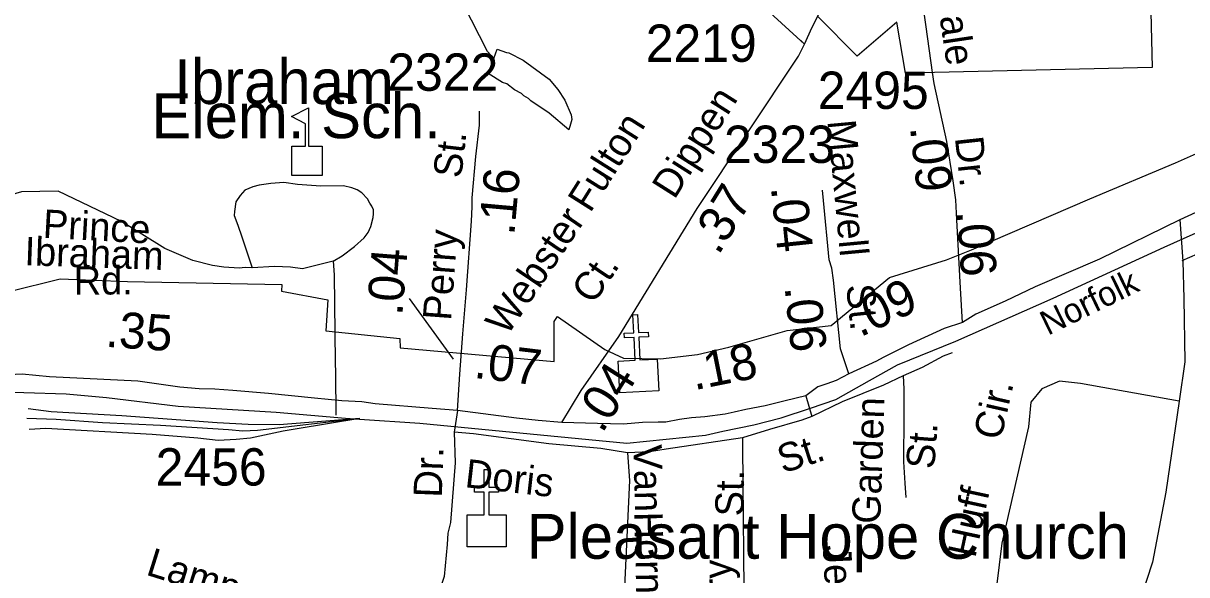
# Model space of a CAD drawing. Extents: x 1547597 to 1699558, y 810033 to 920809.
# Drawn here: x 1644617 to 1648515, y 877833 to 879679 of the extents above; entities that cross this region are included whole.
import ezdxf

# ---------------------------------------------------------------- set-up
doc = ezdxf.new("R2010")
doc.units = 0
for name, color, linetype in [('Exist Boundary Political City Limit New', 7, 'Continuous'), ('Exist Cultural Church CELL', 7, 'Continuous'), ('Exist Cultural Church Label', 7, 'Continuous'), ('Exist Cultural Educational Facility High CELL', 7, 'Continuous'), ('Exist Cultural Educational Facility High Label', 7, 'Continuous'), ('Exist Hydrographic Creek Single Shore', 7, 'Continuous'), ('Exist Hydrographic Misc Water Feature', 7, 'Continuous'), ('Exist Railroad Mainline', 7, 'Continuous'), ('Exist Railroad Mainline Label', 7, 'Continuous'), ('Exist Railroad Siding', 7, 'Continuous'), ('Exist Road Non-System Type 51', 7, 'Continuous'), ('Exist Road Non-System Type 51 Label', 7, 'Continuous'), ('Exist Road Secondary Mileage Hundredths English Label', 7, 'Continuous'), ('Exist Road Secondary Type 51 Attributed', 7, 'Continuous'), ('Exist Road Secondary Type 51 Label', 7, 'Continuous'), ('Exist Road Secondary Type 51 Number Label', 7, 'Continuous'), ('Map Preparation Boundary City Limit Buffer Line', 7, 'Continuous')]:
    doc.layers.add(name, color=color, linetype=linetype)

msp = doc.modelspace()

# ---------------------------------------------------------------- linework, layer by layer
at = {"layer": 'Exist Boundary Political City Limit New'}
for points in [[(1648389.8, 879949.6), (1648399.3, 879531.2), (1647572.5, 879512.2), (1647544, 879683.3), (1647410.9, 879569.2), (1647277.9, 879702.4)], [(1644397.6, 878738.4), (1644740.3, 878823.3), (1644966.5, 878815), (1645483.5, 878804.7), (1645482.2, 878782.2), (1645637.3, 878753), (1645631, 878649.2), (1645879, 878623.8), (1645879.8, 878592.8), (1646396, 878546.6), (1646395.4, 878680.3), (1646406.9, 878697.6), (1646565.4, 878586.7), (1646628.4, 878558.5), (1646752.3, 878555.4), (1646876.4, 878569.9), (1646980.5, 878595.3), (1647176, 878650.3), (1647323.8, 878668), (1647519.5, 878828.5), (1647710.7, 878887.8), (1647794, 878921.2), (1648190.5, 879091.1), (1648477.8, 879212.5), (1648939.8, 879417.5)]]:
    msp.add_lwpolyline(points, dxfattribs=at)
at = {"layer": 'Exist Cultural Church CELL'}
for points in [[(1646610.2, 878548.3), (1646667, 878551.3), (1646663.2, 878627.3), (1646631.2, 878625.7), (1646630.4, 878641.7), (1646662.4, 878643.3), (1646659.4, 878703.3), (1646675.4, 878704.1), (1646678.4, 878644.1), (1646710.4, 878645.7), (1646711.2, 878629.7), (1646679.2, 878628.1), (1646683, 878552.1), (1646740.6, 878554.8), (1646745.9, 878448.5), (1646615.5, 878442)], [(1646104.3, 878033.6), (1646161.2, 878033.7), (1646161.2, 878109.9), (1646129.2, 878109.9), (1646129.2, 878125.8), (1646161.2, 878125.8), (1646161.2, 878186), (1646177.2, 878186), (1646177.2, 878125.8), (1646209.2, 878125.8), (1646209.2, 878109.9), (1646177.2, 878109.9), (1646177.2, 878033.7), (1646234.9, 878033.6), (1646234.9, 877927.1), (1646104.3, 877927.1)]]:
    msp.add_lwpolyline(points, close=True, dxfattribs=at)
at = {"layer": 'Exist Cultural Educational Facility High CELL'}
msp.add_lwpolyline([(1645516.4, 879169.4), (1645516.4, 879267.3), (1645562.5, 879267.3), (1645562.5, 879342.4), (1645515.4, 879366.7), (1645572.1, 879395.9), (1645572.1, 879267.3), (1645618.1, 879267.3), (1645618.1, 879169.4)], close=True, dxfattribs=at)
at = {"layer": 'Exist Hydrographic Creek Single Shore'}
msp.add_lwpolyline([(1646193.2, 879561.4), (1646172.1, 879584.6), (1645985.1, 879952.8), (1645837.1, 880165.9), (1645541.1, 880526.5), (1645553.1, 880824.9), (1645658.1, 881174), (1645696, 882276.3), (1645739.1, 882416.5), (1645742.1, 882659.4), (1645685.1, 882785.3), (1645667.1, 883350.2), (1645491.1, 883944.8), (1645304.1, 884322.8), (1645305.1, 884404.9)], dxfattribs=at)
at = {"layer": 'Exist Hydrographic Misc Water Feature'}
msp.add_lwpolyline([(1646204.2, 879592.5), (1646236.2, 879580.9), (1646244.2, 879580.7), (1646291.8, 879555.9), (1646378.8, 879492.4), (1646408.2, 879457.9), (1646431.6, 879421.5), (1646452.8, 879373.1), (1646454.5, 879357.1), (1646450.2, 879341.3), (1646445.3, 879322.4), (1646378.9, 879378.5), (1646317.6, 879419.5), (1646309.7, 879427.6), (1646293.9, 879435.9), (1646286, 879444), (1646262.2, 879456.4), (1646236.6, 879476.8), (1646222.6, 879481.1), (1646174.3, 879510.7), (1646193.2, 879561.4), (1646204.2, 879592.5)], dxfattribs=at)
at = {"layer": 'Exist Railroad Mainline'}
msp.add_lwpolyline([(1644541.6, 878445.6), (1644619, 878443.2), (1644760.6, 878438.3), (1644896.1, 878426.2), (1645135.9, 878397.1), (1645464.3, 878377.1), (1645695.9, 878357.6), (1645743.9, 878353.4), (1645945.2, 878340.8), (1646188.3, 878317.2), (1646639.1, 878273.6), (1646902.2, 878300.9), (1646960.3, 878313.6), (1647064.4, 878334.5), (1647156.5, 878358), (1647254.1, 878390.5), (1647339.9, 878420), (1647451.9, 878483.7), (1647546.5, 878535.6), (1647741.6, 878614.9), (1648067.8, 878758.4), (1648439.8, 878929.2), (1649160.5, 879252.4)], dxfattribs=at)
at = {"layer": 'Exist Railroad Siding'}
for points in [[(1645744.1, 878356.3), (1645474.2, 878335.3), (1645370.1, 878335.9), (1645266.2, 878342.2), (1644946.5, 878365.5), (1644710.6, 878378.3), (1644632.6, 878388.7)], [(1645744.1, 878356.3), (1645402.1, 878315.8), (1645352.1, 878313.8), (1645304.1, 878318), (1645076.3, 878333), (1644882.4, 878341.8), (1644726.5, 878352.4), (1644628.5, 878356.7)], [(1645744.1, 878356.3), (1645534.1, 878321.1), (1645488.1, 878313.4), (1645378, 878289.9), (1645330.1, 878286), (1645270, 878282.3), (1645202.1, 878290.4), (1645048.1, 878303), (1644692.3, 878322.4), (1644636.4, 878318.8)]]:
    msp.add_lwpolyline(points, dxfattribs=at)
at = {"layer": 'Exist Road Non-System Type 51'}
for p, q in [((1648491.6, 879020.8), (1648502.2, 878883)), ((1645662.8, 878507.2), (1645664.3, 878367.1)), ((1647239, 878431.8), (1647258.9, 878362.7)), ((1646071.6, 878382.6), (1646060.3, 878310))]:
    msp.add_line(p, q, dxfattribs=at)
for points in [[(1647222.3, 879621.5), (1647235, 879609.3), (1647054.1, 879774.3), (1647008.7, 879805), (1646949.6, 879858), (1646845.7, 879975.8), (1646749.6, 880089.7), (1646708.6, 880142.3), (1646683.1, 880176.9), (1646651.9, 880215.3), (1646624.2, 880241.9), (1646553.4, 880303), (1646515.8, 880323.7), (1646482.2, 880344.2), (1646406.7, 880379.6), (1646341.2, 880408.7), (1646232.2, 880458.8), (1646105.1, 880509), (1646051.5, 880527.9), (1645936.1, 880562.1), (1645896.2, 880576.7), (1645862.3, 880585.4)], [(1645655.2, 878883.2), (1645685.4, 878900.8), (1645726.1, 878932), (1645758.5, 878961.4), (1645772.8, 878979.1), (1645781.3, 878999.1), (1645789.7, 879029), (1645789.9, 879040.8), (1645790.2, 879054.8), (1645784.2, 879066.9), (1645778.4, 879077), (1645770.7, 879091.2), (1645751.1, 879111.6), (1645735.3, 879121.9), (1645717.4, 879128.1), (1645689.6, 879134.7), (1645613.5, 879134), (1645535.6, 879139.4), (1645489.7, 879146.1), (1645445.8, 879143), (1645407.7, 879137.6), (1645385.5, 879132), (1645359.3, 879120.6), (1645343.1, 879102.9), (1645328.7, 879081.2), (1645324.2, 879049.2), (1645323.9, 879035.2), (1645335.3, 879003), (1645348.7, 878964.7), (1645383.9, 878861)], [(1645383.9, 878861), (1645360.1, 878861.3), (1645340.6, 878859.2), (1645288.4, 878863), (1645250.3, 878868.5), (1645184.9, 878884.8), (1645090.6, 878924.8), (1644946.1, 879015.5), (1644733.8, 879117.2), (1644610.4, 879115.4), (1644530.6, 879091.8), (1644430.8, 878953.8), (1644398.9, 878928.4), (1644346.3, 878904.7), (1644291.8, 878890.2), (1644239.2, 878877.5)], [(1645655.2, 878883.2), (1645552.2, 878856.6), (1645512.4, 878863.2), (1645458.9, 878864.8), (1645383.9, 878861)], [(1645655.2, 878883.2), (1645658.5, 878837.3), (1645661.4, 878545.3), (1645662.8, 878507.2)], [(1648502.2, 878883), (1648506, 878757.7), (1648509.3, 878545.5), (1648489.9, 878414.1)], [(1647729.3, 878576.3), (1647699.1, 878564.9), (1647628.3, 878526.6), (1647564.7, 878499.1)], [(1647564.7, 878499.1), (1647499.5, 878467.7), (1647360.2, 878411.4), (1647258.9, 878362.7)], [(1647564.7, 878499.1), (1647567.8, 878455), (1647567.1, 878311), (1647566.4, 878265), (1647565.8, 878210.9), (1647570.4, 878139.5), (1647574.1, 878091.7)], [(1648489.9, 878414.1), (1648159.6, 878473.6), (1648089.1, 878481), (1648029.7, 878455), (1647992.6, 878410.4), (1647985.2, 878328.7), (1647896.1, 877938.7), (1647877.5, 877793.9), (1647888.7, 877675), (1647925.8, 877604.4), (1647981.5, 877552.4), (1648111.4, 877485.6), (1648242.3, 877461.1)], [(1648489.9, 878414.1), (1648445.4, 878109.6), (1648400.9, 877875.6), (1648360, 877753), (1648289.5, 877567.3), (1648242.3, 877461.1)], [(1647258.9, 878362.7), (1647225.4, 878350.9), (1647117.4, 878319.2), (1647026.9, 878291.5)], [(1646060.3, 878310), (1646063.9, 878208.3), (1646048.1, 878008.3), (1646039.3, 877972.5), (1646036.8, 877934.5), (1646026.7, 877827), (1645990.8, 877717.4), (1645931.1, 877597.8), (1645879.3, 877510.1)], [(1646640.9, 878241), (1646552, 878255.5), (1646377.8, 878271.8), (1646125.6, 878304.5), (1646060.3, 878310)], [(1647026.9, 878291.5), (1646770.8, 878253.8), (1646714.6, 878244.7), (1646640.9, 878241)], [(1647026.9, 878291.5), (1647026.3, 878262.3), (1647031.8, 877664.9), (1647033.3, 877640.9)], [(1646640.9, 878241), (1646648.2, 878148.3), (1646632.5, 877815.9), (1646632.2, 877793.9)]]:
    msp.add_lwpolyline(points, dxfattribs=at)
at = {"layer": 'Exist Road Secondary Mileage Hundredths English Label'}
msp.add_lwpolyline([(1645909.3, 878758.1), (1646057.6, 878554.9)], dxfattribs=at)
at = {"layer": 'Exist Road Secondary Type 51 Attributed'}
for points in [[(1646420.9, 878342.9), (1646486, 878449.9), (1646611.8, 878630.2), (1646875.1, 879058.8), (1647214.8, 879568.8), (1647235, 879609.3), (1647259.9, 879666.1), (1647338.1, 879819.5), (1647369.9, 879883.3), (1647372.7, 879888.4), (1647398.7, 879931.6), (1647395.9, 880028.1), (1647405.4, 880097.2), (1647408.8, 880134.9), (1647424.8, 880209.3)], [(1647764.2, 878677.8), (1647756.8, 878791.9), (1647744.6, 879020.8), (1647741.6, 879087.9), (1647732.4, 879152), (1647711.1, 879283.2), (1647668.8, 879477.2), (1647663.6, 879514.3), (1647642.1, 879667.7), (1647629.6, 879752), (1647614.6, 879814.1), (1647597.6, 879872.5), (1647580.3, 879916.9), (1647565.2, 879959), (1647547.7, 879993.4), (1647530.3, 880025.7), (1647497.2, 880082.2), (1647471.1, 880125.4), (1647424.8, 880209.3)], [(1646071.6, 878382.6), (1646079, 878505), (1646089.8, 878639.3), (1646101.7, 878786.9), (1646118.4, 879016.7), (1646120.6, 879064.7), (1646120.6, 879094.7), (1646133, 879232.7), (1646145.4, 879338.5), (1646145.5, 879384.5)], [(1649995.7, 879355), (1649877, 879365.3), (1649782.5, 879365.3), (1649752, 879368.4), (1649666.4, 879368.5), (1649638.2, 879368.1), (1649377, 879337.9), (1649165.8, 879289.2), (1649135.2, 879278.2), (1649050.8, 879249.4), (1649008.1, 879228), (1648756.9, 879133.7), (1648665.4, 879100.1), (1648491.6, 879020.8), (1648223.3, 878889.6), (1648007.5, 878796.9), (1647906.8, 878748.7), (1647808.8, 878704.9), (1647764.2, 878677.8)], [(1648499.9, 878885.3), (1648551.6, 878907.8), (1648653.7, 878958.4), (1648743.3, 878991.8), (1648925.3, 879067.5), (1648984.4, 879093.5), (1649252, 879191.4), (1649370.9, 879209.7), (1649428.8, 879223.6), (1649589.5, 879233.1), (1649736.1, 879240.2), (1649772.5, 879238.7), (1649821.3, 879226.5), (1650376.2, 879170.2), (1650751.2, 879112.2), (1650836.6, 879093.9), (1650879.3, 879093.9), (1650943.3, 879086.1), (1651010.4, 879070.8), (1651059.2, 879055.6), (1651267.8, 878930.2), (1651284.4, 878916), (1651345.8, 878871)], [(1647382.8, 878505.2), (1647355.6, 878589.1), (1647331.7, 878819.3), (1647326.3, 878859.4), (1647316.8, 878887.6), (1647298.3, 879085.9), (1647294.8, 879120)], [(1647764.2, 878677.8), (1647702, 878657.6), (1647583.1, 878602.7), (1647498.6, 878560.1), (1647475.5, 878547.8), (1647382.8, 878505.2)], [(1646071.6, 878382.6), (1645986.4, 878389.8), (1645795.5, 878405.1), (1645751.6, 878412), (1645683.9, 878415.2), (1645593.1, 878424.3), (1645438.7, 878439.3), (1645318.8, 878449.6), (1645258.3, 878454.6), (1645206.3, 878455.6), (1645141.3, 878460.6), (1645000.8, 878480.7), (1644705.1, 878495.2), (1644612.5, 878504.3), (1644523.6, 878500.6), (1644431.1, 878489.7), (1644238, 878463.8)], [(1647382.8, 878505.2), (1647340.1, 878483.9), (1647309.6, 878471.7), (1647279.1, 878462.5), (1647239, 878431.8), (1647170, 878415.4), (1647102.3, 878398.4), (1647038.2, 878386.2), (1646998.6, 878377.1), (1646968.1, 878371), (1646901, 878361.8), (1646855.3, 878358.7), (1646815.7, 878352.6), (1646769.9, 878343.5), (1646743.7, 878343.8), (1646691.7, 878342.8), (1646627.5, 878337.3), (1646541.1, 878339), (1646420.9, 878342.9)], [(1646420.9, 878342.9), (1646342.4, 878349.8), (1646269.4, 878357.1), (1646071.6, 878382.6)]]:
    msp.add_lwpolyline(points, dxfattribs=at)
at = {"layer": 'Map Preparation Boundary City Limit Buffer Line'}
for points in [[(1648389.8, 879949.6), (1648399.3, 879531.2), (1647572.5, 879512.2), (1647544, 879683.3), (1647410.9, 879569.2), (1647277.9, 879702.4)], [(1644397.6, 878738.4), (1644740.3, 878823.3), (1644966.5, 878815), (1645483.5, 878804.7), (1645482.2, 878782.2), (1645637.3, 878753), (1645631, 878649.2), (1645879, 878623.8), (1645879.8, 878592.8), (1646396, 878546.6), (1646395.4, 878680.3), (1646406.9, 878697.6), (1646565.4, 878586.7), (1646628.4, 878558.5), (1646752.3, 878555.4), (1646876.4, 878569.9), (1646980.5, 878595.3), (1647176, 878650.3), (1647323.8, 878668), (1647519.5, 878828.5), (1647710.7, 878887.8), (1647794, 878921.2), (1648190.5, 879091.1), (1648477.8, 879212.5), (1648939.8, 879417.5)]]:
    msp.add_lwpolyline(points, dxfattribs=at)

# ---------------------------------------------------------------- texts
at = {"layer": 'Exist Cultural Church Label'}
msp.add_text('Pleasant Hope Church', height=150, dxfattribs=at).set_placement((1646303.3, 877886.7))
at = {"layer": 'Exist Cultural Educational Facility High Label'}
for s, p in [('Ibraham', (1645122.6, 879408.9)), ('Elem. Sch.', (1645046.2, 879294.5))]:
    msp.add_text(s, height=150, dxfattribs=at).set_placement(p)
at = {"layer": 'Exist Railroad Mainline Label'}
msp.add_text('Norfolk', height=82.02, rotation=26.0186, dxfattribs=at).set_placement((1648049.9, 878632.8))
at = {"layer": 'Exist Road Non-System Type 51 Label'}
for s, rotation, p in [('Fulton', 57.7894, (1646516.5, 879041.7)), ('Prince', 356.8554, (1644680.7, 878961.5)), ('Webster', 55.9415, (1646237.8, 878629.7)), ('Ibraham', 358.0191, (1644619.7, 878869.4)), ('Rd.', 0.5004, (1644786.2, 878770.2)), ('Ct.', 55.9415, (1646526.7, 878734.6)), ('Cir.', 77.2893, (1647892.4, 878280.2)), ('Garden', 88.0706, (1647488.3, 878002.4)), ('St.', 85.6161, (1647669, 878185.1)), ('Van', 271.3925, (1646661.2, 878268.3)), ('St.', 17.6644, (1647161.7, 878171.8)), ('Dr.', 87.8666, (1646019, 878090.3)), ('Doris', 353.4987, (1646093.8, 878126.6)), ('St.', 89.5584, (1647030.4, 878028.4)), ('Huff', 77.8368, (1647806.5, 877886.7)), ('Horn', 271.3925, (1646664, 878043)), ('Lampen', 342.6384, (1645024.4, 877834.1)), ('Jefferson', 272.6819, (1647296.1, 877930.7)), ('Henry', 89.5584, (1646987.5, 877544))]:
    msp.add_text(s, height=95, rotation=rotation, dxfattribs=at).set_placement(p)
at = {"layer": 'Exist Road Secondary Mileage Hundredths English Label'}
for s, rotation, p in [('.09', 276.2706, (1647587.7, 879331)), ('.16', 84.8617, (1646261.8, 878967.2)), ('.37', 58.2734, (1646946, 878899.7)), ('.04', 275.9352, (1647121.5, 879130.3)), ('.06', 274.01, (1647744.4, 879050.3)), ('.04', 85.3877, (1645886.7, 878698.6)), ('.09', 25.1593, (1647420.8, 878627.2)), ('.06', 275.9352, (1647167.7, 878795.8)), ('.35', 356.1567, (1644890.3, 878596.4)), ('.07', 353.118, (1646124, 878492.6)), ('.18', 11.3357, (1646865.1, 878450.4)), ('.04', 57.6858, (1646556.3, 878303.6))]:
    msp.add_text(s, height=120, rotation=rotation, dxfattribs=at).set_placement(p)
at = {"layer": 'Exist Road Secondary Type 51 Label'}
for s, rotation, p in [('Oakdale', 278.4299, (1647642.5, 880000.9)), ('Dippen', 57.686, (1646798.5, 879086.4)), ('Maxwell', 275.3529, (1647311.2, 879352)), ('St.', 83.3379, (1646084.1, 879158.4)), ('Dr.', 276.2017, (1647738.2, 879296.2)), ('Perry', 85.8484, (1646050, 878682.1)), ('St.', 275.9352, (1647373.7, 878802))]:
    msp.add_text(s, height=95, rotation=rotation, dxfattribs=at).set_placement(p)
at = {"layer": 'Exist Road Secondary Type 51 Number Label'}
for s, p in [('2219', (1646702.5, 879550)), ('2322', (1645836.5, 879453.1)), ('2495', (1647278.9, 879392.4)), ('2323', (1646964.7, 879211.6)), ('2456', (1645060.3, 878131.7))]:
    msp.add_text(s, height=125, dxfattribs=at).set_placement(p)

doc.saveas('drawing.dxf')
